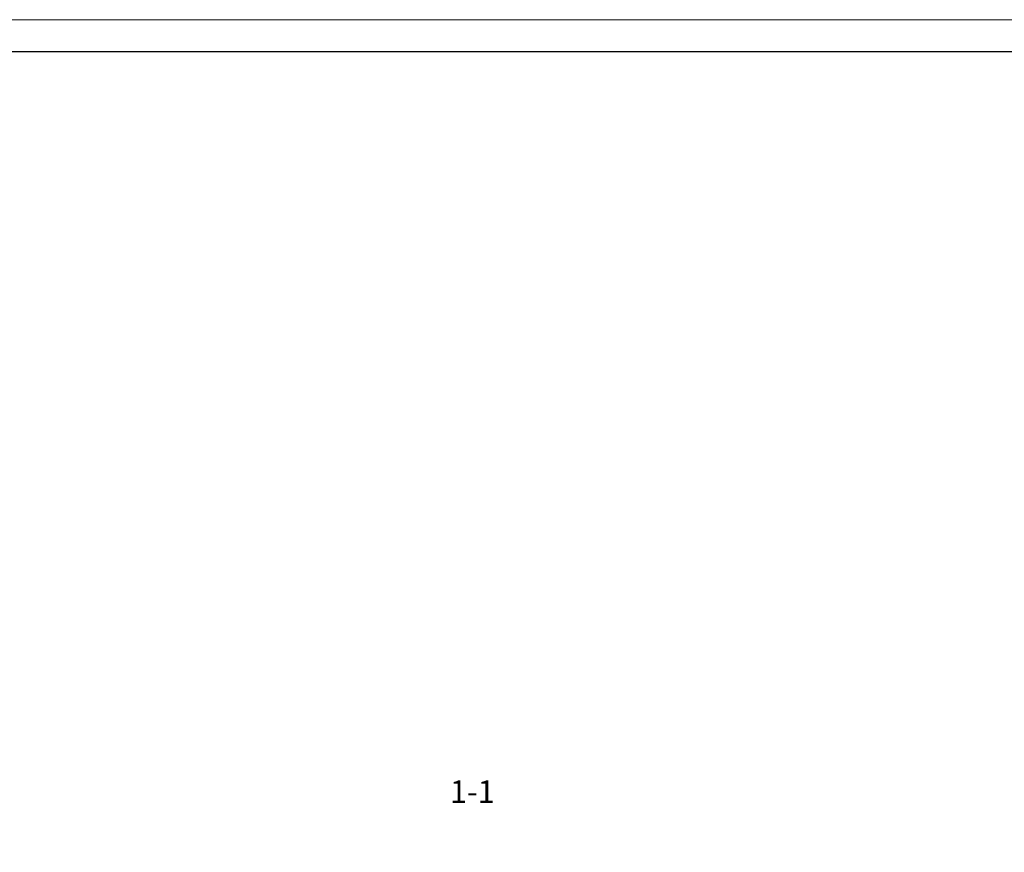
# Model space of a CAD drawing. Header units: millimetres. Extents: x 369815 to 1481759, y -423071 to -27917.
# Tile 215 of 380: x 602234 to 617464, y -248759 to -235873. Entities that reach past the tile are written whole.
import ezdxf

# ---------------------------------------------------------------- set-up
doc = ezdxf.new("R2010")
doc.units = ezdxf.units.MM
doc.layers.add('РАЗМЕРЫ', color=1, linetype='Continuous', lineweight=9)
doc.layers.add('ТОНКИЕ', color=7, linetype='Continuous', lineweight=9)
doc.layers.add('ТОЛСТЫЕ_ОСНОВНЫЕ', color=6, linetype='Continuous')
doc.styles.add('GOST-2.304_Type-B', font='GOST_Common.ttf')

# ---------------------------------------------------------------- blocks, each defined once
blk = doc.blocks.new('*U78')
at = {"layer": 'ТОЛСТЫЕ_ОСНОВНЫЕ', "color": 6}
blk.add_lwpolyline([(20, 5), (415, 5), (415, 292), (20, 292)], close=True, dxfattribs=at)
at = {"layer": 'ТОНКИЕ'}
blk.add_lwpolyline([(0, 0), (420, 0), (420, 297), (0, 297)], close=True, dxfattribs=at)

msp = doc.modelspace()

# ---------------------------------------------------------------- block references
at = {"xscale": 100, "yscale": 100, "zscale": 100}
msp.add_blockref('*U78', (587946.5, -265573.2, 3100), dxfattribs=at)

# ---------------------------------------------------------------- texts
at = {"layer": 'РАЗМЕРЫ', "insert": (609235.5, -247820.6, 3100), "char_height": 350, "attachment_point": 5, "style": 'GOST-2.304_Type-B'}
msp.add_mtext_dynamic_manual_height_columns('1-1', width=3941.213, gutter_width=625, heights=[0], dxfattribs=at)

doc.saveas('drawing.dxf')
